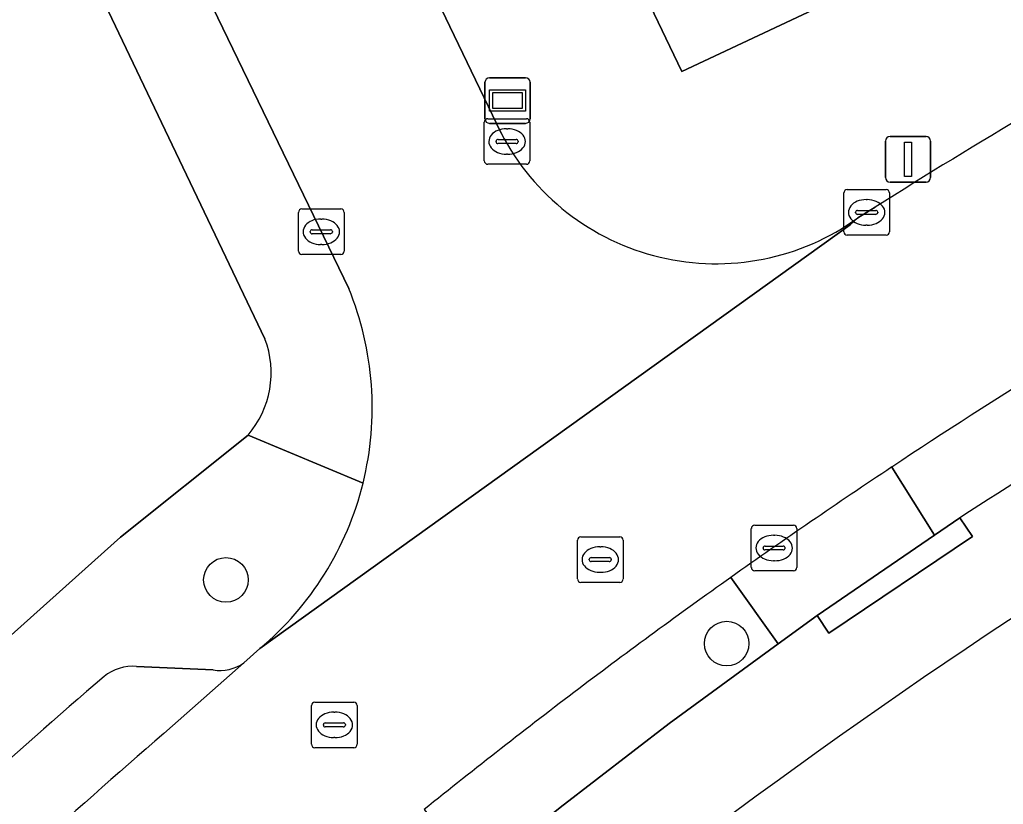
# Model space of a CAD drawing. Extents: x 160455 to 162082, y 388339 to 389736.
# Drawn here: x 161142.55 to 161164.14, y 388473.6 to 388490.81 of the extents above; entities that cross this region are included whole.
import ezdxf

# ---------------------------------------------------------------- set-up
doc = ezdxf.new("R2010")
doc.units = 0
for name, color, linetype in [('IMGEO_Boom', 7, 'Continuous'), ('IMGEO_Erf', 7, 'Continuous'), ('IMGEO_Groenvoorziening', 7, 'Continuous'), ('IMGEO_Kolk', 7, 'Continuous'), ('IMGEO_Lichtmast', 7, 'Continuous'), ('IMGEO_Parkeervlak_open', 7, 'Continuous'), ('IMGEO_Rijbaan_lokaal_open', 7, 'Continuous'), ('IMGEO_Rioolput', 7, 'Continuous'), ('IMGEO_Straatnaambord', 7, 'Continuous'), ('IMGEO_Terreindeel_halfverhard', 7, 'Continuous'), ('IMGEO_Voetpad_open', 7, 'Continuous')]:
    doc.layers.add(name, color=color, linetype=linetype)

msp = doc.modelspace()

# ---------------------------------------------------------------- linework, layer by layer
at = {"layer": 'IMGEO_Boom'}
for centre in [(161147.074, 388478.522), (161158.066, 388477.125)]:
    msp.add_circle(centre, 0.489, dxfattribs=at)
at = {"layer": 'IMGEO_Erf'}
for points in [[(161147.931, 388483.81), (161140.187, 388500), (161139.017, 388502.447)], [(161136.434, 388472.01), (161144.757, 388479.461), (161147.562, 388481.7)]]:
    msp.add_lwpolyline(points, dxfattribs=at)
for centre, radius, start, end in [((161238.162, 388365.537), 134.266, 96.39138, 127.00008), ((161145.961, 388483.067), 2.105, 319.4998, 20.6609)]:
    msp.add_arc(centre, radius, start, end, dxfattribs=at)
at = {"layer": 'IMGEO_Groenvoorziening'}
for points in [[(161147.709, 388506.645), (161153.424, 388503.876), (161163.381, 388508.57), (161167.471, 388500), (161169.592, 388495.555), (161157.084, 388489.672), (161152.131, 388500), (161150.693, 388502.998), (161146.879, 388504.807)], [(161147.269, 388500.476), (161147.498, 388500), (161153.112, 388488.325)], [(161160.945, 388486.465), (161161.324, 388486.697)]]:
    msp.add_lwpolyline(points, dxfattribs=at)
for centre, radius, start, end in [((161230.477, 388377.265), 129.451, 118.74061, 122.28976), ((161157.831, 388490.776), 5.318, 207.4463, 305.838)]:
    msp.add_arc(centre, radius, start, end, dxfattribs=at)
at = {"layer": 'IMGEO_Kolk'}
for p, q in [((161152.82, 388488.64), (161153.672, 388488.64)), ((161152.745, 388487.714), (161152.745, 388488.566)), ((161153.233, 388488.42), (161153.258, 388488.42)), ((161153.746, 388488.566), (161153.746, 388487.714)), ((161153.004, 388488.134), (161153.004, 388488.146)), ((161153.442, 388488.097), (161153.044, 388488.097)), ((161153.047, 388488.183), (161153.445, 388488.183)), ((161153.488, 388488.146), (161153.488, 388488.134)), ((161153.256, 388487.86), (161153.231, 388487.86)), ((161153.672, 388487.64), (161152.82, 388487.64)), ((161160.637, 388486.158), (161160.637, 388487.01)), ((161160.712, 388487.084), (161161.564, 388487.084)), ((161161.638, 388487.01), (161161.638, 388486.158)), ((161161.125, 388486.864), (161161.15, 388486.864)), ((161148.667, 388485.733), (161148.667, 388486.585)), ((161148.742, 388486.659), (161149.594, 388486.659)), ((161149.668, 388486.585), (161149.668, 388485.733)), ((161160.896, 388486.578), (161160.896, 388486.59)), ((161161.334, 388486.541), (161160.936, 388486.541)), ((161160.939, 388486.627), (161161.337, 388486.627)), ((161161.38, 388486.59), (161161.38, 388486.578)), ((161149.155, 388486.439), (161149.18, 388486.439)), ((161161.148, 388486.304), (161161.123, 388486.304)), ((161148.926, 388486.153), (161148.926, 388486.165)), ((161149.364, 388486.116), (161148.966, 388486.116)), ((161148.969, 388486.202), (161149.367, 388486.202)), ((161149.41, 388486.165), (161149.41, 388486.153)), ((161161.564, 388486.084), (161160.712, 388486.084)), ((161149.178, 388485.879), (161149.153, 388485.879)), ((161149.594, 388485.659), (161148.742, 388485.659)), ((161158.606, 388478.795), (161158.606, 388479.647)), ((161158.681, 388479.721), (161159.533, 388479.721)), ((161159.607, 388479.647), (161159.607, 388478.795)), ((161159.094, 388479.501), (161159.119, 388479.501)), ((161158.865, 388479.215), (161158.865, 388479.227)), ((161159.303, 388479.178), (161158.905, 388479.178)), ((161158.908, 388479.264), (161159.306, 388479.264)), ((161159.349, 388479.227), (161159.349, 388479.215)), ((161159.117, 388478.941), (161159.092, 388478.941)), ((161159.533, 388478.721), (161158.681, 388478.721))]:
    msp.add_line(p, q, dxfattribs=at)
for points in [[(161152.82, 388488.64), (161153.672, 388488.64)], [(161152.745, 388487.714), (161152.745, 388488.566)], [(161153.746, 388488.566), (161153.746, 388487.714)], [(161153.672, 388487.64), (161152.82, 388487.64)], [(161160.637, 388486.158), (161160.637, 388487.01)], [(161160.712, 388487.084), (161161.564, 388487.084)], [(161161.638, 388487.01), (161161.638, 388486.158)], [(161148.667, 388485.733), (161148.667, 388486.585)], [(161148.742, 388486.659), (161149.594, 388486.659)], [(161149.668, 388486.585), (161149.668, 388485.733)], [(161161.564, 388486.084), (161160.712, 388486.084)], [(161149.594, 388485.659), (161148.742, 388485.659)], [(161158.606, 388478.795), (161158.606, 388479.647)], [(161158.681, 388479.721), (161159.533, 388479.721)], [(161159.607, 388479.647), (161159.607, 388478.795)], [(161159.533, 388478.721), (161158.681, 388478.721)]]:
    msp.add_lwpolyline(points, dxfattribs=at)
for centre, radius, start, end in [((161152.822, 388488.564), 0.0765, 91.552, 178.448), ((161152.822, 388488.564), 0.0765, 91.552, 178.448), ((161153.67, 388488.564), 0.0765, 1.552, 88.448), ((161153.67, 388488.564), 0.0765, 1.552, 88.448), ((161153.044, 388488.143), 0.0403, 85.8775, 175.7526), ((161153.041, 388488.133), 0.0366, 178.938, 274.7102), ((161153.445, 388488.14), 0.043, 264.8664, 352.4533), ((161153.449, 388488.145), 0.0386, 1.7309, 96.639), ((161152.822, 388487.716), 0.0765, 181.552, 268.448), ((161152.822, 388487.716), 0.0765, 181.552, 268.448), ((161153.67, 388487.716), 0.0765, 271.552, 358.448), ((161153.67, 388487.716), 0.0765, 271.552, 358.448), ((161160.714, 388487.008), 0.0765, 91.552, 178.448), ((161160.714, 388487.008), 0.0765, 91.552, 178.448), ((161161.562, 388487.008), 0.0765, 1.552, 88.448), ((161161.562, 388487.008), 0.0765, 1.552, 88.448), ((161148.744, 388486.583), 0.0765, 91.552, 178.448), ((161148.744, 388486.583), 0.0765, 91.552, 178.448), ((161149.592, 388486.583), 0.0765, 1.552, 88.448), ((161149.592, 388486.583), 0.0765, 1.552, 88.448), ((161160.936, 388486.587), 0.0403, 85.8775, 175.7526), ((161160.933, 388486.577), 0.0366, 178.938, 274.7102), ((161161.337, 388486.584), 0.043, 264.8664, 352.4533), ((161161.341, 388486.589), 0.0386, 1.7309, 96.639), ((161148.966, 388486.162), 0.0403, 85.8775, 175.7526), ((161148.963, 388486.152), 0.0366, 178.938, 274.7102), ((161149.367, 388486.159), 0.043, 264.8664, 352.4533), ((161149.371, 388486.164), 0.0386, 1.7309, 96.639), ((161160.714, 388486.16), 0.0765, 181.552, 268.448), ((161160.714, 388486.16), 0.0765, 181.552, 268.448), ((161161.562, 388486.16), 0.0765, 271.552, 358.448), ((161161.562, 388486.16), 0.0765, 271.552, 358.448), ((161148.744, 388485.735), 0.0765, 181.552, 268.448), ((161148.744, 388485.735), 0.0765, 181.552, 268.448), ((161149.592, 388485.735), 0.0765, 271.552, 358.448), ((161149.592, 388485.735), 0.0765, 271.552, 358.448), ((161158.683, 388479.645), 0.0765, 91.552, 178.448), ((161158.683, 388479.645), 0.0765, 91.552, 178.448), ((161159.531, 388479.645), 0.0765, 1.552, 88.448), ((161159.531, 388479.645), 0.0765, 1.552, 88.448), ((161158.905, 388479.224), 0.0403, 85.8775, 175.7526), ((161158.902, 388479.214), 0.0366, 178.938, 274.7102), ((161159.306, 388479.221), 0.043, 264.8664, 352.4533), ((161159.31, 388479.226), 0.0386, 1.7309, 96.639), ((161158.683, 388478.797), 0.0765, 181.552, 268.448), ((161158.683, 388478.797), 0.0765, 181.552, 268.448), ((161159.531, 388478.797), 0.0765, 271.552, 358.448), ((161159.531, 388478.797), 0.0765, 271.552, 358.448)]:
    msp.add_arc(centre, radius, start, end, dxfattribs=at)
for centre, major_axis, ratio, start_param, end_param in [((161153.232, 388488.14), (-0.387, 0.002), 0.722429, 4.712389, 7.853982), ((161153.257, 388488.14), (-0.39, 0.002), 0.717154, 1.570796, 4.712389), ((161161.124, 388486.584), (-0.387, 0.002), 0.722429, 4.712389, 7.853982), ((161161.149, 388486.584), (-0.39, 0.002), 0.717154, 1.570796, 4.712389), ((161149.154, 388486.159), (-0.387, 0.002), 0.722429, 4.712389, 7.853982), ((161149.179, 388486.159), (-0.39, 0.002), 0.717154, 1.570796, 4.712389), ((161159.093, 388479.221), (-0.387, 0.002), 0.722429, 4.712389, 7.853982), ((161159.118, 388479.221), (-0.39, 0.002), 0.717154, 1.570796, 4.712389)]:
    msp.add_ellipse(centre, major_axis=major_axis, ratio=ratio, start_param=start_param, end_param=end_param, dxfattribs=at)
at = {"layer": 'IMGEO_Lichtmast'}
for p, q in [((161161.651, 388488.25), (161162.441, 388488.25)), ((161162.441, 388488.25), (161161.651, 388488.25)), ((161161.551, 388487.35), (161161.551, 388488.15)), ((161161.551, 388488.15), (161161.551, 388487.35)), ((161162.541, 388488.15), (161162.541, 388487.35)), ((161162.541, 388487.35), (161162.541, 388488.15)), ((161162.441, 388487.25), (161161.651, 388487.25)), ((161161.651, 388487.25), (161162.441, 388487.25))]:
    msp.add_line(p, q, dxfattribs=at)
msp.add_lwpolyline([(161161.971, 388488.125), (161162.121, 388488.125), (161162.121, 388487.375), (161161.971, 388487.375), (161161.971, 388488.125)], dxfattribs=at)
for centre, start, end in [((161161.651, 388488.15), 90, 180), ((161161.651, 388488.15), 90, 180), ((161162.441, 388488.15), 0, 90), ((161162.441, 388488.15), 360, 90), ((161161.651, 388487.35), 180, 270), ((161161.651, 388487.35), 180, 270), ((161162.441, 388487.35), 270, 0), ((161162.441, 388487.35), 270, 0)]:
    msp.add_arc(centre, 0.1, start, end, dxfattribs=at)
at = {"layer": 'IMGEO_Parkeervlak_open'}
for points in [[(161162.625, 388479.502), (161161.691, 388480.998)], [(161161.691, 388480.998), (161162.625, 388479.502), (161163.186, 388479.886)], [(161158.159, 388478.577), (161159.196, 388477.116), (161160.049, 388477.737), (161162.625, 388479.502)], [(161159.196, 388477.116), (161158.159, 388478.577)], [(161151.422, 388473.481), (161152.582, 388472.052), (161152.85, 388472.275), (161154.408, 388473.526), (161156.805, 388475.374), (161159.196, 388477.116)], [(161146.794, 388476.546), (161145.11, 388476.624)], [(161145.902, 388475.319), (161147.466, 388476.701)]]:
    msp.add_lwpolyline(points, dxfattribs=at)
for centre, radius, start, end in [((161237.889, 388366.08), 137.885, 116.64308, 123.54689), ((161240.331, 388360.62), 142.042, 116.5413, 122.89611), ((161239.796, 388363.264), 141.286, 123.56029, 125.29688), ((161240.116, 388363.059), 141.638, 125.35446, 127.02814), ((161145.036, 388475.617), 1.01, 85.8227, 129.1513), ((161146.937, 388477.459), 0.924, 261.0827, 304.8941), ((161238.87, 388366.326), 145.056, 130.63793, 137.01006), ((161246.796, 388354.828), 152.232, 127.16976, 128.79235), ((161250.719, 388353.649), 160.593, 130.74445, 136.5964)]:
    msp.add_arc(centre, radius, start, end, dxfattribs=at)
at = {"layer": 'IMGEO_Rijbaan_lokaal_open'}
for points in [[(161139.265, 388506.622), (161142.47, 388500), (161149.771, 388484.915)], [(161153.112, 388488.325), (161147.498, 388500), (161147.269, 388500.476)], [(161161.324, 388486.697), (161160.945, 388486.465), (161160.776, 388486.314), (161147.818, 388477.013), (161147.466, 388476.701), (161145.902, 388475.319)], [(161147.818, 388477.013), (161160.776, 388486.314), (161160.945, 388486.465)]]:
    msp.add_lwpolyline(points, dxfattribs=at)
for centre, radius, start, end in [((161230.477, 388377.265), 129.451, 118.74061, 122.28976), ((161237.889, 388366.08), 137.885, 116.64308, 123.54689), ((161157.831, 388490.776), 5.318, 207.4463, 305.838), ((161143.384, 388482.3), 6.901, 346.1213, 22.2635), ((161239.796, 388363.264), 141.286, 123.56029, 125.29688), ((161143.387, 388482.3), 6.898, 309.9639, 346.1161), ((161240.116, 388363.059), 141.638, 125.35446, 127.02814), ((161246.796, 388354.828), 152.232, 127.16976, 128.79235), ((161250.719, 388353.649), 160.593, 130.74445, 136.5964)]:
    msp.add_arc(centre, radius, start, end, dxfattribs=at)
at = {"layer": 'IMGEO_Rioolput'}
for p, q in [((161154.79, 388478.541), (161154.79, 388479.393)), ((161154.865, 388479.467), (161155.717, 388479.467)), ((161155.791, 388479.393), (161155.791, 388478.541)), ((161155.278, 388479.247), (161155.303, 388479.247)), ((161155.049, 388478.961), (161155.049, 388478.973)), ((161155.487, 388478.924), (161155.089, 388478.924)), ((161155.092, 388479.01), (161155.49, 388479.01)), ((161155.533, 388478.973), (161155.533, 388478.961)), ((161155.301, 388478.687), (161155.276, 388478.687)), ((161155.717, 388478.467), (161154.865, 388478.467)), ((161148.953, 388474.914), (161148.953, 388475.766)), ((161149.028, 388475.84), (161149.88, 388475.84)), ((161149.954, 388475.766), (161149.954, 388474.914)), ((161149.441, 388475.62), (161149.466, 388475.62)), ((161149.212, 388475.334), (161149.212, 388475.346)), ((161149.65, 388475.297), (161149.252, 388475.297)), ((161149.255, 388475.383), (161149.653, 388475.383)), ((161149.696, 388475.346), (161149.696, 388475.334)), ((161149.464, 388475.06), (161149.439, 388475.06)), ((161149.88, 388474.84), (161149.028, 388474.84))]:
    msp.add_line(p, q, dxfattribs=at)
for points in [[(161154.79, 388478.541), (161154.79, 388479.393)], [(161154.865, 388479.467), (161155.717, 388479.467)], [(161155.791, 388479.393), (161155.791, 388478.541)], [(161155.717, 388478.467), (161154.865, 388478.467)], [(161148.953, 388474.914), (161148.953, 388475.766)], [(161149.028, 388475.84), (161149.88, 388475.84)], [(161149.954, 388475.766), (161149.954, 388474.914)], [(161149.88, 388474.84), (161149.028, 388474.84)]]:
    msp.add_lwpolyline(points, dxfattribs=at)
for centre, radius, start, end in [((161154.867, 388479.391), 0.0765, 91.552, 178.448), ((161154.867, 388479.391), 0.0765, 91.552, 178.448), ((161155.715, 388479.391), 0.0765, 1.552, 88.448), ((161155.715, 388479.391), 0.0765, 1.552, 88.448), ((161155.089, 388478.97), 0.0403, 85.8775, 175.7526), ((161155.086, 388478.96), 0.0366, 178.938, 274.7102), ((161155.49, 388478.967), 0.043, 264.8664, 352.4533), ((161155.494, 388478.972), 0.0386, 1.7309, 96.639), ((161154.867, 388478.543), 0.0765, 181.552, 268.448), ((161154.867, 388478.543), 0.0765, 181.552, 268.448), ((161155.715, 388478.543), 0.0765, 271.552, 358.448), ((161155.715, 388478.543), 0.0765, 271.552, 358.448), ((161149.03, 388475.764), 0.0765, 91.552, 178.448), ((161149.03, 388475.764), 0.0765, 91.552, 178.448), ((161149.878, 388475.764), 0.0765, 1.552, 88.448), ((161149.878, 388475.764), 0.0765, 1.552, 88.448), ((161149.252, 388475.343), 0.0403, 85.8775, 175.7526), ((161149.249, 388475.333), 0.0366, 178.938, 274.7102), ((161149.653, 388475.34), 0.043, 264.8664, 352.4533), ((161149.657, 388475.345), 0.0386, 1.7309, 96.639), ((161149.03, 388474.916), 0.0765, 181.552, 268.448), ((161149.03, 388474.916), 0.0765, 181.552, 268.448), ((161149.878, 388474.916), 0.0765, 271.552, 358.448), ((161149.878, 388474.916), 0.0765, 271.552, 358.448)]:
    msp.add_arc(centre, radius, start, end, dxfattribs=at)
for centre, major_axis, ratio, start_param, end_param in [((161155.277, 388478.967), (-0.387, 0.002), 0.722429, 4.712389, 7.853982), ((161155.302, 388478.967), (-0.39, 0.002), 0.717154, 1.570796, 4.712389), ((161149.44, 388475.34), (-0.387, 0.002), 0.722429, 4.712389, 7.853982), ((161149.465, 388475.34), (-0.39, 0.002), 0.717154, 1.570796, 4.712389)]:
    msp.add_ellipse(centre, major_axis=major_axis, ratio=ratio, start_param=start_param, end_param=end_param, dxfattribs=at)
at = {"layer": 'IMGEO_Straatnaambord'}
for p, q in [((161152.86, 388489.538), (161153.65, 388489.538)), ((161153.65, 388489.538), (161152.86, 388489.538)), ((161152.76, 388488.638), (161152.76, 388489.438)), ((161152.76, 388489.438), (161152.76, 388488.638)), ((161153.75, 388489.438), (161153.75, 388488.638)), ((161153.75, 388488.638), (161153.75, 388489.438)), ((161153.65, 388488.538), (161152.86, 388488.538)), ((161152.86, 388488.538), (161153.65, 388488.538))]:
    msp.add_line(p, q, dxfattribs=at)
for points in [[(161152.861, 388489.27), (161153.649, 388489.27), (161153.649, 388488.806), (161152.861, 388488.806), (161152.861, 388489.27)], [(161152.926, 388489.205), (161152.926, 388488.871), (161153.584, 388488.871), (161153.584, 388489.205), (161152.926, 388489.205)]]:
    msp.add_lwpolyline(points, dxfattribs=at)
for centre, start, end in [((161152.86, 388489.438), 90, 180), ((161152.86, 388489.438), 90, 180), ((161153.65, 388489.438), 0, 90), ((161153.65, 388489.438), 360, 90), ((161152.86, 388488.638), 180, 270), ((161152.86, 388488.638), 180, 270), ((161153.65, 388488.638), 270, 0), ((161153.65, 388488.638), 270, 0)]:
    msp.add_arc(centre, 0.1, start, end, dxfattribs=at)
at = {"layer": 'IMGEO_Terreindeel_halfverhard'}
msp.add_lwpolyline([(161146.879, 388504.807), (161150.693, 388502.998), (161152.131, 388500), (161157.084, 388489.672), (161169.592, 388495.555), (161167.471, 388500), (161163.381, 388508.57), (161153.424, 388503.876), (161147.709, 388506.645)], dxfattribs=at)
at = {"layer": 'IMGEO_Voetpad_open'}
for points in [[(161149.771, 388484.915), (161142.47, 388500), (161139.265, 388506.622)], [(161139.017, 388502.447), (161140.187, 388500), (161147.931, 388483.81)], [(161150.084, 388480.645), (161147.562, 388481.7), (161144.757, 388479.461), (161136.434, 388472.01)], [(161147.562, 388481.7), (161150.084, 388480.645)], [(161163.186, 388479.886), (161163.464, 388479.471), (161160.305, 388477.355), (161160.049, 388477.737), (161159.196, 388477.116), (161156.805, 388475.374), (161154.408, 388473.526), (161152.85, 388472.275), (161153.169, 388471.891), (161150.262, 388469.474), (161149.943, 388469.858), (161149.552, 388469.523), (161148.405, 388468.541), (161145.799, 388466.169), (161146.137, 388465.818), (161143.424, 388463.207), (161143.078, 388463.567), (161142.727, 388463.233)], [(161147.466, 388476.701), (161147.818, 388477.013)], [(161145.11, 388476.624), (161146.794, 388476.546)]]:
    msp.add_lwpolyline(points, dxfattribs=at)
msp.add_lwpolyline([(161163.464, 388479.471), (161163.186, 388479.886), (161162.625, 388479.502), (161160.049, 388477.737), (161160.305, 388477.355)], close=True, dxfattribs=at)
for centre, radius, start, end in [((161238.162, 388365.537), 134.266, 96.39138, 127.00008), ((161240.331, 388360.62), 142.042, 116.5413, 122.89611), ((161143.384, 388482.3), 6.901, 346.1213, 22.2635), ((161145.961, 388483.067), 2.105, 319.4998, 20.6609), ((161143.387, 388482.3), 6.898, 309.9639, 346.1161), ((161145.036, 388475.617), 1.01, 85.8227, 129.1513), ((161146.937, 388477.459), 0.924, 261.0827, 304.8941), ((161238.87, 388366.326), 145.056, 130.63793, 137.01006)]:
    msp.add_arc(centre, radius, start, end, dxfattribs=at)

doc.saveas('drawing.dxf')
